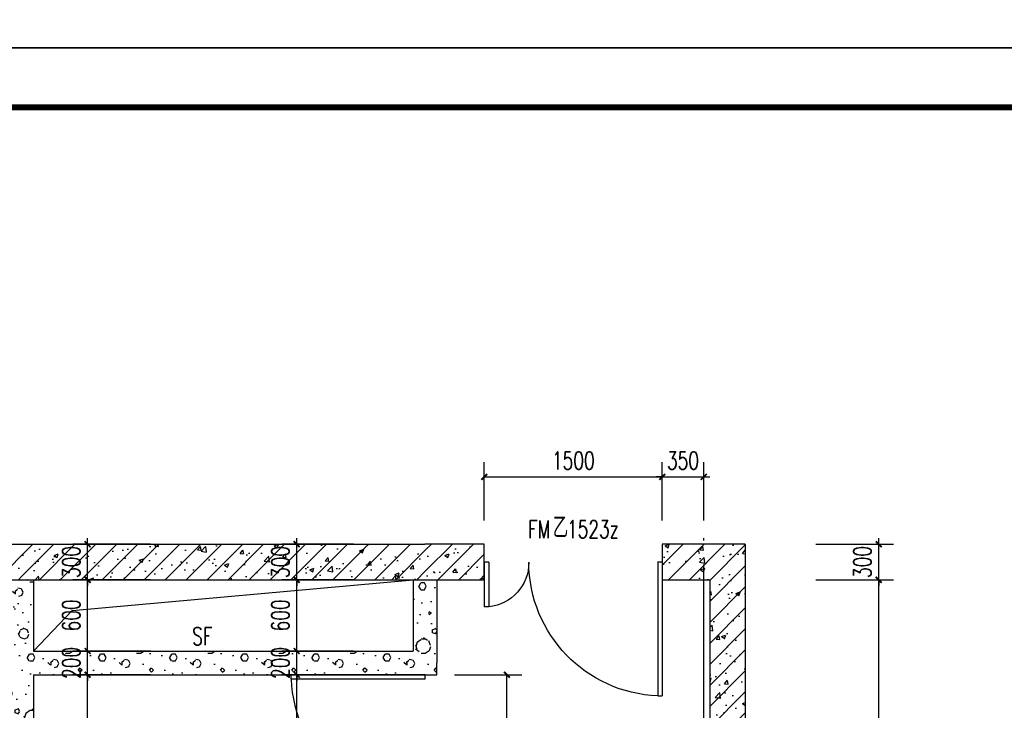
# Model space of a CAD drawing. Extents: x 797781 to 1255204, y 21234 to 1024248.
# Tile 859 of 1056: x 1154736 to 1163036, y 599430 to 605251. Entities that reach past the tile are written whole.
import ezdxf

# ---------------------------------------------------------------- set-up
doc = ezdxf.new("R2010")
doc.units = 0
doc.header["$LTSCALE"] = 1000
doc.header["$MEASUREMENT"] = 0
doc.linetypes.add('230303生产综合楼-平面图_t8$0$DOTE', pattern=[2.42, 2, -0.2, 0.02, -0.2])
for name, color, linetype in [('230303生产综合楼-平面图_t8$0$AXIS', 3, 'Continuous'), ('230303生产综合楼-平面图_t8$0$DOOR_FIRE', 4, 'Continuous'), ('230303生产综合楼-平面图_t8$0$DOOR_FIRE_TEXT', 7, 'Continuous'), ('230303生产综合楼-平面图_t8$0$DOTE', 1, '230303生产综合楼-平面图_t8$0$DOTE'), ('230303生产综合楼-平面图_t8$0$PUB_DIM', 3, 'Continuous'), ('230303生产综合楼-平面图_t8$0$PUB_HATCH', 8, 'Continuous'), ('230303生产综合楼-平面图_t8$0$PUB_TEXT', 7, 'Continuous'), ('230303生产综合楼-平面图_t8$0$WALL', 40, 'Continuous'), ('230303生产综合楼-平面图_t8$0$板洞', 6, 'Continuous'), ('PUB_TITLE', 4, 'Continuous')]:
    doc.layers.add(name, color=color, linetype=linetype)
doc.styles.add('230303生产综合楼-平面图_t8$0$_TCH_DIM', font='SIMPLEX', dxfattribs={"bigfont": 'GBCBIG'})
doc.styles.add('230303生产综合楼-平面图_T8$0$_TCH_DIM_T3', font='SIMPLEX', dxfattribs={"width": 0.705882, "bigfont": 'GBCBIG'})
doc.styles.add('230303生产综合楼-平面图_t8$0$_TCH_WINDOW', font='SIMPLEX', dxfattribs={"height": 3.5, "bigfont": 'GBCBIG'})
doc.dimstyles.new('230303生产综合楼-平面图_T8$0$_TCH_ARCH&&50', dxfattribs={"dimtxt": 148.75, "dimasz": 50, "dimexe": 125, "dimexo": 150, "dimgap": 63.125, "dimtad": 1, "dimdec": 0, "dimzin": 0, "dimdsep": 46, "dimtxsty": '230303生产综合楼-平面图_T8$0$_TCH_DIM_T3', "dimblk": '230303生产综合楼-平面图_t8$0$_ArchTick', "dimcen": 0.09, "dimclrt": 7, "dimazin": 2, "dimtfac": 1, "dimtdec": 0, "dimtix": 1, "dimtmove": 2, "dimatfit": 3, "dimfxl": 1, "dimtolj": 1, "dimtzin": 0, "dimarcsym": 0})
pattern_1 = [(0, (177, -183), (300, 600), [0, -600]), (0, (-174, -264), (300, 600), [0, -600]), (0, (21, -270), (300, 600), [0, -600]), (0, (234, -93), (300, 600), [0, -600]), (0, (-15, -300), (300, 600), [0, -600]), (0, (294, 285), (300, 600), [0, -600]), (0, (111, 237), (300, 600), [0, -600]), (0, (207, 162), (300, 600), [0, -600]), (0, (-282, 150), (300, 600), [0, -600]), (0, (12, 123), (300, 600), [0, -600]), (0, (-102, -30), (300, 600), [0, -600]), (0, (-96, -255), (300, 600), [0, -600]), (0, (129, -279), (300, 600), [0, -600]), (0, (294, -15), (300, 600), [0, -600]), (0, (-267, -108), (300, 600), [0, -600]), (0, (-216, -6), (300, 600), [0, -600]), (0, (18, -48), (300, 600), [0, -600]), (0, (-66, -135), (300, 600), [0, -600]), (0, (-114, 63), (300, 600), [0, -600]), (0, (-39, 288), (300, 600), [0, -600]), (0, (-243, -234), (300, 600), [0, -600]), (0, (87, 165), (300, 600), [0, -600]), (0, (-192, 174), (300, 600), [0, -600]), (0, (-240, 252), (300, 600), [0, -600]), (130.601294, (257.143, 97.143), (-1499.9999834, 1800.0000079), [26.34155, -11037.111]), (18.434949, (214.29, 108.57), (1499.9999945, 599.9999956), [27.10524, -3767.6279]), (90, (214.3, 82.86), (300, 600), [25.71428, -1174.28565]), (161.565051, (240, 74.29), (-1500.0000076, 599.999955), [27.10524, -3767.6279]), (53.130102, (240, 74.29), (300.000001, 600), [28.57143, -2971.4285]), (135, (262.86, -231.43), (-300.000036, 599.99996), [24.24366, -1672.8126]), (45, (228.57, -231.43), (299.999998, 599.999998), [24.24366, -1672.8126]), (135, (245.71, -248.57), (-300.000036, 599.99996), [24.24366, -1672.8126]), (45, (245.71, -248.57), (299.999998, 599.999998), [24.24366, -1672.8126]), (116.56505, (-25.7, 171.43), (-5e-05, 1199.99997), [31.94383, -638.8765]), (180, (-40, 200), (-300, 600), [34.28572, -565.71425]), (63.43495, (-88.57, 171.43), (3e-06, 1200), [31.94383, -638.8765]), (116.56505, (-74.3, 142.86), (-5e-05, 1199.99997), [31.94383, -638.8765]), (0, (-74.3, 142.86), (300, 600), [34.28572, -565.71425]), (63.43495, (-40, 142.86), (3e-06, 1200), [31.94383, -638.8765]), (107.102728, (200, -31.429), (-899.9999656, 3000.00000484), [38.86135, -16282.9025]), (143.972626, (188.57, 5.714), (-5699.9999277, 4199.9999952), [38.86135, -8122.02]), (180, (157.14, 28.6), (-300, 600), [37.14286, -562.8571]), (36.0273733, (88.57, 5.714), (5699.9999579, 4199.9999547), [38.86135, -8122.02]), (71.565051, (77.14, -28.57), (900.0000046, 2999.999995), [36.14032, -3758.5928]), (107.102728, (88.571, -65.714), (-899.9999656, 3000.00000484), [38.86135, -16282.9025]), (143.972626, (120, -88.57), (-5699.9999277, 4199.9999952), [38.86135, -8122.02]), (0, (120, -88.6), (300, 600), [37.14286, -562.8571]), (36.0273733, (157.143, -88.57), (5699.9999579, 4199.9999547), [38.86135, -8122.02]), (71.565051, (188.57, -65.71), (900.0000046, 2999.999995), [36.14032, -3758.5928]), (150.255118, (205.714, 248.57), (-900.000002, 599.9999926), [23.03502, -4814.3196]), (90, (185.7, 237.14), (300, 600), [22.85714, -1177.14275]), (29.744881, (185.714, 237.14), (900.0000005, 599.999997), [23.03502, -4814.3196]), (116.56505, (65.7, -177.14), (-5e-05, 1199.99997), [31.94383, -638.8765]), (168.690067, (51.43, -148.57), (-2700.000002, 599.999985), [29.13725, -6089.6855]), (41.185925, (0, -162.857), (7499.99995456, 6599.9999423), [30.37184, -12725.802]), (90, (0, -191.43), (300, 600), [28.57143, -1171.4285]), (138.814074, (22.857, -211.429), (-7499.9998667, 6600.00004204), [30.37184, -12725.802]), (16.6992442, (22.857, -211.429), (9899.9999255, 2999.9999686), [29.82945, -12498.5375]), (60.945396, (51.43, -202.857), (299.9999992, 599.9999947), [29.41609, -12325.3395]), (109.983106, (-185.714, 74.286), (-1500.00000565, 4199.9999889), [33.442, -14012.1975]), (155.556045, (-197.143, 105.714), (-3900.00001487, 1799.9999626), [34.52299, -14465.1315]), (24.4439547, (-260, 105.714), (3900.00000195, 1799.99999134), [34.52299, -14465.1315]), (70.0168934, (-271.429, 74.286), (1500.0000045, 4199.9999896), [33.442, -14012.1975]), (109.983106, (-260, 42.857), (-1500.00000565, 4199.9999889), [33.442, -14012.1975]), (160.016893, (-228.57, 31.43), (-1500.0000009, 599.9999727), [33.442, -6989.3775]), (19.9831065, (-228.57, 31.43), (1499.9999918, 599.999999), [33.442, -6989.3775]), (70.0168934, (-197.143, 42.857), (1500.0000045, 4199.9999896), [33.442, -14012.1975]), (122.005383, (37.14, 20), (-300.0000403, 599.9999694), [26.95423, -5633.434]), (18.434949, (-2.86, 34.29), (1499.9999945, 599.9999956), [27.10524, -3767.6279]), (90, (-2.86, 8.57), (300, 600), [25.71428, -1174.28565]), (161.565051, (22.86, 0), (-1500.0000076, 599.999955), [27.10524, -3767.6279]), (54.4623222, (22.857, 0), (2099.999997, 2999.9999955), [24.57807, -10298.2115]), (116.56505, (-137.14, -125.7), (-5e-05, 1199.99997), [31.94383, -638.8765]), (180, (-151.4, -97.14), (-300, 600), [31.42857, -568.5714]), (59.0362434, (-200, -125.714), (300.000001, 599.999997), [33.31973, -6963.822]), (120.963756, (-182.857, -154.286), (-300.000041, 599.9999724), [33.31973, -6963.822]), (0, (-182.86, -154.3), (300, 600), [31.42857, -568.5714]), (63.43495, (-151.43, -154.3), (3e-06, 1200), [31.94383, -638.8765])]
pattern_2 = [(45, (0, 0), (-88.388348, 88.388348), []), (50, (0, 0), (358.63009, -31.37607), [37.5, -412.5]), (355, (0, 0), (-69.37567, 376.09607), [30, -330]), (100.4514, (29.9, -2.6), (289.25469, 344.71977), [31.8701, -350.57106]), (46.1842, (0, 100), (533.62052, -82.7595), [56.25, -618.75]), (96.6356, (44.47, 93.1), (467.33135, 487.05894), [47.80514, -525.8565]), (351.1842, (0, 100), (467.33097, 487.0593), [45, -495]), (21, (50, 75), (298.453526, -201.309445), [37.5, -412.5]), (326, (50, 75), (121.65767, 362.57502), [30, -330]), (71.4514, (74.87, 58.22), (420.11131, 161.26525), [31.8701, -350.57106]), (37.5, (0, 0), (6.079928, 166.446927), [0, -326, 0, -335, 0, -331.25]), (7.5, (0, 0), (131.534769, 197.205856), [0, -191, 0, -318.5, 0, -126.25]), (327.5, (-111.5, 0), (266.911218, -11.277436), [0, -125, 0, -390, 0, -517.5]), (317.5, (-161.5, 0), (291.593085, 50.05249), [0, -162.5, 0, -259, 0, -367.5])]

# ---------------------------------------------------------------- blocks, each defined once
blk = doc.blocks.new('230303生产综合楼-平面图_t8$0$_ArchTick')
at = {"color": 0, "linetype": 'ByBlock', "const_width": 0.3}
blk.add_lwpolyline([(-0.5, -0.5), (0.5, 0.5)], dxfattribs=at)
blk = doc.blocks.new('*D3746')
at = {"layer": '230303生产综合楼-平面图_t8$0$AXIS', "color": 0, "lineweight": -2, "transparency": 16777216}
for p, q in [((1157071.2, 600830), (1157071.2, 600880)), ((1157550.1, 600830), (1156946.2, 600830)), ((1157071.2, 600530), (1157071.2, 600830)), ((1157550.1, 600530), (1156946.2, 600530)), ((1157071.2, 600530), (1157071.2, 600480))]:
    blk.add_line(p, q, dxfattribs=at)
at = {"layer": 'Defpoints', "color": 0, "transparency": 16777216}
for p in [(1157071.2, 600830), (1157700.1, 600830), (1157700.1, 600530)]:
    blk.add_point(p, dxfattribs=at)
at = {"layer": '230303生产综合楼-平面图_t8$0$AXIS', "color": 0, "lineweight": -2, "transparency": 16777216, "xscale": 50, "yscale": 50, "zscale": 50}
for p, rotation in [((1157071.2, 600830), 270), ((1157071.2, 600530), 90)]:
    blk.add_blockref('230303生产综合楼-平面图_t8$0$_ArchTick', p, dxfattribs=dict(at, rotation=rotation))
at = {"layer": '230303生产综合楼-平面图_t8$0$AXIS', "color": 7, "transparency": 16777216, "insert": (1156933.7, 600680), "char_height": 148.75, "attachment_point": 5, "rotation": 90, "style": '230303生产综合楼-平面图_T8$0$_TCH_DIM_T3'}
blk.add_mtext('\\A1;300', dxfattribs=at)
blk = doc.blocks.new('*D3747')
at = {"layer": '230303生产综合楼-平面图_t8$0$AXIS', "color": 0, "lineweight": -2, "transparency": 16777216}
for p, q in [((1157550.1, 600530), (1156946.2, 600530)), ((1157071.2, 599930), (1157071.2, 600530)), ((1157550.1, 599930), (1156946.2, 599930))]:
    blk.add_line(p, q, dxfattribs=at)
at = {"layer": 'Defpoints', "color": 0, "transparency": 16777216}
for p in [(1157071.2, 600530), (1157700.1, 600530), (1157700.1, 599930)]:
    blk.add_point(p, dxfattribs=at)
at = {"layer": '230303生产综合楼-平面图_t8$0$AXIS', "color": 0, "lineweight": -2, "transparency": 16777216, "xscale": 50, "yscale": 50, "zscale": 50}
for p, rotation in [((1157071.2, 600530), 90), ((1157071.2, 599930), 270)]:
    blk.add_blockref('230303生产综合楼-平面图_t8$0$_ArchTick', p, dxfattribs=dict(at, rotation=rotation))
at = {"layer": '230303生产综合楼-平面图_t8$0$AXIS', "color": 7, "transparency": 16777216, "insert": (1156933.7, 600230), "char_height": 148.75, "attachment_point": 5, "rotation": 90, "style": '230303生产综合楼-平面图_T8$0$_TCH_DIM_T3'}
blk.add_mtext('\\A1;600', dxfattribs=at)
blk = doc.blocks.new('*D3748')
at = {"layer": '230303生产综合楼-平面图_t8$0$AXIS', "color": 0, "lineweight": -2, "transparency": 16777216}
for p, q in [((1157071.2, 599930), (1157071.2, 599980)), ((1157550.1, 599930), (1156946.2, 599930)), ((1157071.2, 599730), (1157071.2, 599930)), ((1157550.1, 599730), (1156946.2, 599730)), ((1157071.2, 599730), (1157071.2, 599680))]:
    blk.add_line(p, q, dxfattribs=at)
at = {"layer": 'Defpoints', "color": 0, "transparency": 16777216}
for p in [(1157071.2, 599930), (1157700.1, 599930), (1157700.1, 599730)]:
    blk.add_point(p, dxfattribs=at)
at = {"layer": '230303生产综合楼-平面图_t8$0$AXIS', "color": 0, "lineweight": -2, "transparency": 16777216, "xscale": 50, "yscale": 50, "zscale": 50}
for p, rotation in [((1157071.2, 599930), 270), ((1157071.2, 599730), 90)]:
    blk.add_blockref('230303生产综合楼-平面图_t8$0$_ArchTick', p, dxfattribs=dict(at, rotation=rotation))
at = {"layer": '230303生产综合楼-平面图_t8$0$AXIS', "color": 7, "transparency": 16777216, "insert": (1156933.7, 599830), "char_height": 148.75, "attachment_point": 5, "rotation": 90, "style": '230303生产综合楼-平面图_T8$0$_TCH_DIM_T3'}
blk.add_mtext('\\A1;200', dxfattribs=at)
blk = doc.blocks.new('*D3749')
at = {"layer": '230303生产综合楼-平面图_t8$0$AXIS', "color": 0, "lineweight": -2, "transparency": 16777216}
for p, q in [((1157550.1, 599730), (1156946.2, 599730)), ((1157071.2, 596800), (1157071.2, 599730)), ((1157550.1, 596800), (1156946.2, 596800))]:
    blk.add_line(p, q, dxfattribs=at)
at = {"layer": 'Defpoints', "color": 0, "transparency": 16777216}
for p in [(1157071.2, 599730), (1157700.1, 599730), (1157700.1, 596800)]:
    blk.add_point(p, dxfattribs=at)
at = {"layer": '230303生产综合楼-平面图_t8$0$AXIS', "color": 0, "lineweight": -2, "transparency": 16777216, "xscale": 50, "yscale": 50, "zscale": 50}
for p, rotation in [((1157071.2, 599730), 90), ((1157071.2, 596800), 270)]:
    blk.add_blockref('230303生产综合楼-平面图_t8$0$_ArchTick', p, dxfattribs=dict(at, rotation=rotation))
at = {"layer": '230303生产综合楼-平面图_t8$0$AXIS', "color": 7, "transparency": 16777216, "insert": (1156933.7, 598265), "char_height": 148.75, "attachment_point": 5, "rotation": 90, "style": '230303生产综合楼-平面图_T8$0$_TCH_DIM_T3'}
blk.add_mtext('\\A1;2930', dxfattribs=at)
blk = doc.blocks.new('*D3753')
at = {"layer": '230303生产综合楼-平面图_t8$0$AXIS', "color": 0, "lineweight": -2, "transparency": 16777216}
for p, q in [((1155308.7, 600830), (1155308.7, 600880)), ((1155837.6, 600830), (1155183.7, 600830)), ((1155308.7, 600530), (1155308.7, 600830)), ((1155837.6, 600530), (1155183.7, 600530)), ((1155308.7, 600530), (1155308.7, 600480))]:
    blk.add_line(p, q, dxfattribs=at)
at = {"layer": 'Defpoints', "color": 0, "transparency": 16777216}
for p in [(1155308.7, 600830), (1155987.6, 600830), (1155987.6, 600530)]:
    blk.add_point(p, dxfattribs=at)
at = {"layer": '230303生产综合楼-平面图_t8$0$AXIS', "color": 0, "lineweight": -2, "transparency": 16777216, "xscale": 50, "yscale": 50, "zscale": 50}
for p, rotation in [((1155308.7, 600830), 270), ((1155308.7, 600530), 90)]:
    blk.add_blockref('230303生产综合楼-平面图_t8$0$_ArchTick', p, dxfattribs=dict(at, rotation=rotation))
at = {"layer": '230303生产综合楼-平面图_t8$0$AXIS', "color": 7, "transparency": 16777216, "insert": (1155171.2, 600680), "char_height": 148.75, "attachment_point": 5, "rotation": 90, "style": '230303生产综合楼-平面图_T8$0$_TCH_DIM_T3'}
blk.add_mtext('\\A1;300', dxfattribs=at)
blk = doc.blocks.new('*D3754')
at = {"layer": '230303生产综合楼-平面图_t8$0$AXIS', "color": 0, "lineweight": -2, "transparency": 16777216}
for p, q in [((1155837.6, 600530), (1155183.7, 600530)), ((1155308.7, 599930), (1155308.7, 600530)), ((1155837.6, 599930), (1155183.7, 599930))]:
    blk.add_line(p, q, dxfattribs=at)
at = {"layer": 'Defpoints', "color": 0, "transparency": 16777216}
for p in [(1155308.7, 600530), (1155987.6, 600530), (1155987.6, 599930)]:
    blk.add_point(p, dxfattribs=at)
at = {"layer": '230303生产综合楼-平面图_t8$0$AXIS', "color": 0, "lineweight": -2, "transparency": 16777216, "xscale": 50, "yscale": 50, "zscale": 50}
for p, rotation in [((1155308.7, 600530), 90), ((1155308.7, 599930), 270)]:
    blk.add_blockref('230303生产综合楼-平面图_t8$0$_ArchTick', p, dxfattribs=dict(at, rotation=rotation))
at = {"layer": '230303生产综合楼-平面图_t8$0$AXIS', "color": 7, "transparency": 16777216, "insert": (1155171.2, 600230), "char_height": 148.75, "attachment_point": 5, "rotation": 90, "style": '230303生产综合楼-平面图_T8$0$_TCH_DIM_T3'}
blk.add_mtext('\\A1;600', dxfattribs=at)
blk = doc.blocks.new('*D3755')
at = {"layer": '230303生产综合楼-平面图_t8$0$AXIS', "color": 0, "lineweight": -2, "transparency": 16777216}
for p, q in [((1155308.7, 599930), (1155308.7, 599980)), ((1155837.6, 599930), (1155183.7, 599930)), ((1155308.7, 599730), (1155308.7, 599930)), ((1155837.6, 599730), (1155183.7, 599730)), ((1155308.7, 599730), (1155308.7, 599680))]:
    blk.add_line(p, q, dxfattribs=at)
at = {"layer": 'Defpoints', "color": 0, "transparency": 16777216}
for p in [(1155308.7, 599930), (1155987.6, 599930), (1155987.6, 599730)]:
    blk.add_point(p, dxfattribs=at)
at = {"layer": '230303生产综合楼-平面图_t8$0$AXIS', "color": 0, "lineweight": -2, "transparency": 16777216, "xscale": 50, "yscale": 50, "zscale": 50}
for p, rotation in [((1155308.7, 599930), 270), ((1155308.7, 599730), 90)]:
    blk.add_blockref('230303生产综合楼-平面图_t8$0$_ArchTick', p, dxfattribs=dict(at, rotation=rotation))
at = {"layer": '230303生产综合楼-平面图_t8$0$AXIS', "color": 7, "transparency": 16777216, "insert": (1155171.2, 599830), "char_height": 148.75, "attachment_point": 5, "rotation": 90, "style": '230303生产综合楼-平面图_T8$0$_TCH_DIM_T3'}
blk.add_mtext('\\A1;200', dxfattribs=at)
blk = doc.blocks.new('*D3756')
at = {"layer": '230303生产综合楼-平面图_t8$0$AXIS', "color": 0, "lineweight": -2, "transparency": 16777216}
for p, q in [((1155837.6, 599730), (1155183.7, 599730)), ((1155308.7, 597320), (1155308.7, 599730)), ((1155837.6, 597320), (1155183.7, 597320))]:
    blk.add_line(p, q, dxfattribs=at)
at = {"layer": 'Defpoints', "color": 0, "transparency": 16777216}
for p in [(1155308.7, 599730), (1155987.6, 599730), (1155987.6, 597320)]:
    blk.add_point(p, dxfattribs=at)
at = {"layer": '230303生产综合楼-平面图_t8$0$AXIS', "color": 0, "lineweight": -2, "transparency": 16777216, "xscale": 50, "yscale": 50, "zscale": 50}
for p, rotation in [((1155308.7, 599730), 90), ((1155308.7, 597320), 270)]:
    blk.add_blockref('230303生产综合楼-平面图_t8$0$_ArchTick', p, dxfattribs=dict(at, rotation=rotation))
at = {"layer": '230303生产综合楼-平面图_t8$0$AXIS', "color": 7, "transparency": 16777216, "insert": (1155171.2, 598525), "char_height": 148.75, "attachment_point": 5, "rotation": 90, "style": '230303生产综合楼-平面图_T8$0$_TCH_DIM_T3'}
blk.add_mtext('\\A1;2410', dxfattribs=at)
blk = doc.blocks.new('*D3760')
at = {"layer": '230303生产综合楼-平面图_t8$0$PUB_DIM', "color": 0, "lineweight": -2, "transparency": 16777216}
for p, q in [((1158402.7, 599730), (1158968.6, 599730)), ((1158843.6, 598230), (1158843.6, 599730)), ((1158402.7, 598230), (1158968.6, 598230))]:
    blk.add_line(p, q, dxfattribs=at)
at = {"layer": 'Defpoints', "color": 0, "transparency": 16777216}
for p in [(1158252.7, 599730), (1158843.6, 599730), (1158252.7, 598230)]:
    blk.add_point(p, dxfattribs=at)
at = {"layer": '230303生产综合楼-平面图_t8$0$PUB_DIM', "color": 0, "lineweight": -2, "transparency": 16777216, "xscale": 50, "yscale": 50, "zscale": 50}
for p, rotation in [((1158843.6, 599730), 90), ((1158843.6, 598230), 270)]:
    blk.add_blockref('230303生产综合楼-平面图_t8$0$_ArchTick', p, dxfattribs=dict(at, rotation=rotation))
at = {"layer": '230303生产综合楼-平面图_t8$0$PUB_DIM', "color": 7, "transparency": 16777216, "insert": (1158706.1, 598980), "char_height": 148.75, "attachment_point": 5, "rotation": 90, "style": '230303生产综合楼-平面图_T8$0$_TCH_DIM_T3'}
blk.add_mtext('\\A1;1500', dxfattribs=at)
blk = doc.blocks.new('*D3762')
at = {"layer": '230303生产综合楼-平面图_t8$0$PUB_DIM', "color": 0, "lineweight": -2, "transparency": 16777216}
for p, q in [((1160152.7, 601030), (1160152.7, 601522.4)), ((1160502.7, 601030), (1160502.7, 601522.4)), ((1160152.7, 601397.4), (1160102.7, 601397.4)), ((1160152.7, 601397.4), (1160502.7, 601397.4)), ((1160502.7, 601397.4), (1160552.7, 601397.4))]:
    blk.add_line(p, q, dxfattribs=at)
at = {"layer": 'Defpoints', "color": 0, "transparency": 16777216}
for p in [(1160502.7, 601397.4), (1160152.7, 600880), (1160502.7, 600880)]:
    blk.add_point(p, dxfattribs=at)
at = {"layer": '230303生产综合楼-平面图_t8$0$PUB_DIM', "color": 0, "lineweight": -2, "transparency": 16777216, "xscale": 50, "yscale": 50, "zscale": 50}
blk.add_blockref('230303生产综合楼-平面图_t8$0$_ArchTick', (1160152.7, 601397.4), dxfattribs=at)
at = {"layer": '230303生产综合楼-平面图_t8$0$PUB_DIM', "color": 0, "lineweight": -2, "transparency": 16777216, "xscale": 50, "yscale": 50, "zscale": 50, "rotation": 180}
blk.add_blockref('230303生产综合楼-平面图_t8$0$_ArchTick', (1160502.7, 601397.4), dxfattribs=at)
at = {"layer": '230303生产综合楼-平面图_t8$0$PUB_DIM', "color": 7, "transparency": 16777216, "insert": (1160327.7, 601534.9), "char_height": 148.75, "attachment_point": 5, "style": '230303生产综合楼-平面图_T8$0$_TCH_DIM_T3'}
blk.add_mtext('\\A1;350', dxfattribs=at)
blk = doc.blocks.new('*D3763')
at = {"layer": '230303生产综合楼-平面图_t8$0$PUB_DIM', "color": 0, "lineweight": -2, "transparency": 16777216}
for p, q in [((1158652.7, 601030), (1158652.7, 601522.4)), ((1160152.7, 601030), (1160152.7, 601522.4)), ((1158652.7, 601397.4), (1160152.7, 601397.4))]:
    blk.add_line(p, q, dxfattribs=at)
at = {"layer": 'Defpoints', "color": 0, "transparency": 16777216}
for p in [(1160152.7, 601397.4), (1158652.7, 600880), (1160152.7, 600880)]:
    blk.add_point(p, dxfattribs=at)
at = {"layer": '230303生产综合楼-平面图_t8$0$PUB_DIM', "color": 0, "lineweight": -2, "transparency": 16777216, "xscale": 50, "yscale": 50, "zscale": 50, "rotation": 180}
blk.add_blockref('230303生产综合楼-平面图_t8$0$_ArchTick', (1158652.7, 601397.4), dxfattribs=at)
at = {"layer": '230303生产综合楼-平面图_t8$0$PUB_DIM', "color": 0, "lineweight": -2, "transparency": 16777216, "xscale": 50, "yscale": 50, "zscale": 50}
blk.add_blockref('230303生产综合楼-平面图_t8$0$_ArchTick', (1160152.7, 601397.4), dxfattribs=at)
at = {"layer": '230303生产综合楼-平面图_t8$0$PUB_DIM', "color": 7, "transparency": 16777216, "insert": (1159402.7, 601534.9), "char_height": 148.75, "attachment_point": 5, "style": '230303生产综合楼-平面图_T8$0$_TCH_DIM_T3'}
blk.add_mtext('\\A1;1500', dxfattribs=at)
blk = doc.blocks.new('*D3791')
at = {"layer": '230303生产综合楼-平面图_t8$0$AXIS', "color": 0, "lineweight": -2, "transparency": 16777216}
for p, q in [((1161977.6, 600830), (1161977.6, 600880)), ((1161448.7, 600830), (1162102.6, 600830)), ((1161977.6, 600530), (1161977.6, 600830)), ((1161448.7, 600530), (1162102.6, 600530)), ((1161977.6, 600530), (1161977.6, 600480))]:
    blk.add_line(p, q, dxfattribs=at)
at = {"layer": 'Defpoints', "color": 0, "transparency": 16777216}
for p in [(1161298.7, 600830), (1161977.6, 600830), (1161298.7, 600530)]:
    blk.add_point(p, dxfattribs=at)
at = {"layer": '230303生产综合楼-平面图_t8$0$AXIS', "color": 0, "lineweight": -2, "transparency": 16777216, "xscale": 50, "yscale": 50, "zscale": 50}
for p, rotation in [((1161977.6, 600830), 270), ((1161977.6, 600530), 90)]:
    blk.add_blockref('230303生产综合楼-平面图_t8$0$_ArchTick', p, dxfattribs=dict(at, rotation=rotation))
at = {"layer": '230303生产综合楼-平面图_t8$0$AXIS', "color": 7, "transparency": 16777216, "insert": (1161840.1, 600680), "char_height": 148.75, "attachment_point": 5, "rotation": 90, "style": '230303生产综合楼-平面图_T8$0$_TCH_DIM_T3'}
blk.add_mtext('\\A1;300', dxfattribs=at)
blk = doc.blocks.new('*D3792')
at = {"layer": '230303生产综合楼-平面图_t8$0$AXIS', "color": 0, "lineweight": -2, "transparency": 16777216}
for p, q in [((1161448.7, 600530), (1162102.6, 600530)), ((1161977.6, 597830), (1161977.6, 600530)), ((1161448.7, 597830), (1162102.6, 597830))]:
    blk.add_line(p, q, dxfattribs=at)
at = {"layer": 'Defpoints', "color": 0, "transparency": 16777216}
for p in [(1161298.7, 600530), (1161977.6, 600530), (1161298.7, 597830)]:
    blk.add_point(p, dxfattribs=at)
at = {"layer": '230303生产综合楼-平面图_t8$0$AXIS', "color": 0, "lineweight": -2, "transparency": 16777216, "xscale": 50, "yscale": 50, "zscale": 50}
for p, rotation in [((1161977.6, 600530), 90), ((1161977.6, 597830), 270)]:
    blk.add_blockref('230303生产综合楼-平面图_t8$0$_ArchTick', p, dxfattribs=dict(at, rotation=rotation))
at = {"layer": '230303生产综合楼-平面图_t8$0$AXIS', "color": 7, "transparency": 16777216, "insert": (1161840.1, 599180), "char_height": 148.75, "attachment_point": 5, "rotation": 90, "style": '230303生产综合楼-平面图_T8$0$_TCH_DIM_T3'}
blk.add_mtext('\\A1;2700', dxfattribs=at)
blk = doc.blocks.new('230303生产综合楼-平面图_t8$0$$DorLib2D$00000225')
at = {"color": 0}
for p, q in [((0.475, -0.0014), (0.475, 0.7521)), ((0.475, 0.7521), (0.5, 0.7521)), ((0.5, -0.0014), (0.5, 0.7521)), ((-0.5, 0), (-0.5, 0.252)), ((-0.475, 0.252), (-0.5, 0.252)), ((-0.475, 0), (-0.475, 0.252)), ((-0.475, 0), (-0.5, 0)), ((0.475, -0.0014), (0.5, -0.0014))]:
    blk.add_line(p, q, dxfattribs=at)
for centre, radius, start, end in [((0.5046, -0.0019), 0.7546, 92.2493, 179.7238), ((-0.5008, 0.0026), 0.2508, 359.7899, 84.0974)]:
    blk.add_arc(centre, radius, start, end, dxfattribs=at)

msp = doc.modelspace()

# ---------------------------------------------------------------- hatches: boundary and pattern name
at = {"layer": '230303生产综合楼-平面图_t8$0$PUB_HATCH'}
h = msp.add_hatch(dxfattribs=at)
h.set_pattern_fill('钢筋混凝土', color=256, scale=50, style=0)
h.set_pattern_definition(pattern_2)
h.paths.add_polyline_path([(1151752.7, 600830), (1152052.7, 600530), (1154752.7, 600530), (1154752.7, 600830)])
h = msp.add_hatch(dxfattribs=at)
h.set_pattern_fill('钢筋混凝土', color=256, scale=50, style=0)
h.set_pattern_definition(pattern_2)
h.paths.add_polyline_path([(1154752.7, 600830), (1154752.7, 600530), (1158152.7, 600530), (1158152.7, 600830)])
h = msp.add_hatch(dxfattribs=at)
h.set_pattern_fill('钢筋混凝土', color=256, scale=50, style=0)
h.set_pattern_definition(pattern_2)
h.paths.add_polyline_path([(1158152.7, 600530), (1158652.7, 600530), (1158652.7, 600830), (1158152.7, 600830)])
h = msp.add_hatch(dxfattribs=at)
h.set_pattern_fill('钢筋混凝土', color=256, scale=50, style=0)
h.set_pattern_definition(pattern_2)
h.paths.add_polyline_path([(1160852.7, 600830), (1160152.7, 600830), (1160152.7, 600530), (1160552.7, 600530)])
h = msp.add_hatch(dxfattribs=at)
h.set_pattern_fill('钢筋混凝土', color=256, scale=50, style=0)
h.set_pattern_definition(pattern_2)
h.paths.add_polyline_path([(1160852.7, 600830), (1160552.7, 600530), (1160552.7, 597730), (1160852.7, 597730)])
h = msp.add_hatch(dxfattribs=at)
h.set_pattern_fill('加气混凝土', color=256, scale=50, style=0)
h.set_pattern_definition(pattern_1)
h.paths.add_polyline_path([(1154852.7, 600530), (1154652.7, 600530), (1154652.7, 599830), (1154786.1, 599830), (1154852.7, 599930)])
h = msp.add_hatch(dxfattribs=at)
h.set_pattern_fill('加气混凝土', color=256, scale=50, style=0)
h.set_pattern_definition(pattern_1)
h.paths.add_polyline_path([(1158252.7, 600530), (1158052.7, 600530), (1158052.7, 599930), (1158119.4, 599830), (1158252.7, 599830)])
h = msp.add_hatch(dxfattribs=at)
h.set_pattern_fill('加气混凝土', color=256, scale=50, style=0)
h.set_pattern_definition(pattern_1)
h.paths.add_polyline_path([(1154786.1, 599830), (1154852.7, 599730), (1158052.7, 599730), (1158119.4, 599830), (1158052.7, 599930), (1154852.7, 599930)])
h = msp.add_hatch(dxfattribs=at)
h.set_pattern_fill('加气混凝土', color=256, scale=50, style=0)
h.set_pattern_definition(pattern_1)
h.paths.add_polyline_path([(1154786.1, 599830), (1154652.7, 599830), (1154652.7, 597830), (1154719.4, 597730), (1154852.7, 597730), (1154852.7, 599730)])
h = msp.add_hatch(dxfattribs=at)
h.set_pattern_fill('加气混凝土', color=256, scale=50, style=0)
h.set_pattern_definition(pattern_1)
h.paths.add_polyline_path([(1158052.7, 599730), (1158252.7, 599730), (1158252.7, 599830), (1158119.4, 599830)])

# ---------------------------------------------------------------- linework, layer by layer
at = {"layer": '230303生产综合楼-平面图_t8$0$DOTE'}
msp.add_line((1160502.7, 591400.2), (1160502.7, 601209.8), dxfattribs=at)
at = {"layer": '230303生产综合楼-平面图_t8$0$WALL'}
for p, q in [((1151752.7, 600830), (1154752.7, 600830)), ((1154752.7, 600830), (1158152.7, 600830)), ((1158652.7, 600830), (1158152.7, 600830)), ((1158652.7, 600530), (1158652.7, 600830)), ((1160852.7, 600830), (1160152.7, 600830)), ((1160152.7, 600830), (1160152.7, 600530)), ((1160852.7, 600830), (1160852.7, 597730)), ((1152052.7, 600530), (1154752.7, 600530)), ((1154752.7, 600530), (1158152.7, 600530)), ((1154852.7, 600530), (1154852.7, 599930)), ((1158052.7, 600530), (1158052.7, 599930)), ((1158152.7, 600530), (1158652.7, 600530)), ((1158252.7, 600530), (1158252.7, 599830)), ((1160152.7, 600530), (1160552.7, 600530)), ((1160552.7, 600530), (1160552.7, 597730)), ((1154852.7, 599930), (1158052.7, 599930)), ((1158252.7, 599730), (1158252.7, 599830)), ((1154852.7, 599730), (1154852.7, 597730)), ((1154852.7, 599730), (1158052.7, 599730)), ((1158052.7, 599730), (1158252.7, 599730))]:
    msp.add_line(p, q, dxfattribs=at)
at = {"layer": '230303生产综合楼-平面图_t8$0$板洞'}
msp.add_lwpolyline([(1154852.7, 599930), (1155178.7, 600272.3), (1158052.7, 600530)], dxfattribs=at)
at = {"layer": 'PUB_TITLE'}
for points in [[(1146159.4, 605013.1), (1175859.4, 605013.1), (1175859.4, 647063.1), (1146159.4, 647063.1)], [(1146159.4, 575313.1), (1198709.4, 575313.1), (1198709.4, 605013.1), (1146159.4, 605013.1)]]:
    msp.add_lwpolyline(points, close=True, dxfattribs=at)
at = {"layer": 'PUB_TITLE', "const_width": 50}
msp.add_lwpolyline([(1146904.2, 575813.1), (1197704.2, 575813.1), (1197704.2, 604513.1), (1146904.2, 604513.1)], close=True, dxfattribs=at)

# ---------------------------------------------------------------- block references
at = {"layer": '230303生产综合楼-平面图_t8$0$DOOR_FIRE', "xscale": 1500, "yscale": -1500, "zscale": 300}
msp.add_blockref('230303生产综合楼-平面图_t8$0$$DorLib2D$00000225', (1159402.7, 600680), dxfattribs=at)
at = {"layer": '230303生产综合楼-平面图_t8$0$DOOR_FIRE', "xscale": -1500, "yscale": -1500, "zscale": 200, "rotation": 269.9999999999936}
msp.add_blockref('230303生产综合楼-平面图_t8$0$$DorLib2D$00000225', (1158152.7, 598980), dxfattribs=at)

# ---------------------------------------------------------------- texts
at = {"layer": '230303生产综合楼-平面图_t8$0$DOOR_FIRE_TEXT', "style": '230303生产综合楼-平面图_t8$0$_TCH_WINDOW', "width": 0.705882}
for s, p in [('FM', (1159020.7, 600882.4)), ('1523z', (1159349.8, 600882.4))]:
    msp.add_text(s, height=148.75, dxfattribs=at).set_placement(p)
at = {"layer": '230303生产综合楼-平面图_t8$0$DOOR_FIRE_TEXT', "style": '230303生产综合楼-平面图_t8$0$_TCH_WINDOW'}
msp.add_text('乙', height=178.7, dxfattribs=at).set_placement((1159230.7, 600882.4))
at = {"layer": '230303生产综合楼-平面图_t8$0$PUB_TEXT', "style": '230303生产综合楼-平面图_t8$0$_TCH_DIM', "width": 0.705882}
msp.add_text('SF', height=148.75, dxfattribs=at).set_placement((1156190.4, 599980.6))

# ---------------------------------------------------------------- dimensions: what is measured, and where the dimension line sits
at = {"layer": '230303生产综合楼-平面图_t8$0$AXIS'}
for p1, p2, distance, picture, middle in [((1155987.6, 600530), (1155987.6, 600830), 678.9, '*D3753', (1155171.2, 600680)), ((1157700.1, 600530), (1157700.1, 600830), 628.9, '*D3746', (1156933.7, 600680)), ((1161298.7, 600530), (1161298.7, 600830), -678.9, '*D3791', (1161840.1, 600680)), ((1155987.6, 599930), (1155987.6, 600530), 678.9, '*D3754', (1155171.2, 600230)), ((1157700.1, 599930), (1157700.1, 600530), 628.9, '*D3747', (1156933.7, 600230)), ((1161298.7, 597830), (1161298.7, 600530), -678.9, '*D3792', (1161840.1, 599180)), ((1155987.6, 599730), (1155987.6, 599930), 678.9, '*D3755', (1155171.2, 599830)), ((1157700.1, 599730), (1157700.1, 599930), 628.9, '*D3748', (1156933.7, 599830)), ((1155987.6, 597320), (1155987.6, 599730), 678.9, '*D3756', (1155171.2, 598525)), ((1157700.1, 596800), (1157700.1, 599730), 628.9, '*D3749', (1156933.7, 598265))]:
    dim = msp.add_aligned_dim(p1=p1, p2=p2, distance=distance, dimstyle='230303生产综合楼-平面图_T8$0$_TCH_ARCH&&50', dxfattribs=at)
    dim.commit()
    dim.dimension.update_dxf_attribs({"geometry": picture, "text_midpoint": middle})
at = {"layer": '230303生产综合楼-平面图_t8$0$PUB_DIM'}
for p1, p2, distance, picture, middle in [((1158652.7, 600880), (1160152.7, 600880), 517.5, '*D3763', (1159402.7, 601534.9)), ((1160152.7, 600880), (1160502.7, 600880), 517.5, '*D3762', (1160327.7, 601534.9)), ((1158252.7, 598230), (1158252.7, 599730), -590.9, '*D3760', (1158706.1, 598980))]:
    dim = msp.add_aligned_dim(p1=p1, p2=p2, distance=distance, dimstyle='230303生产综合楼-平面图_T8$0$_TCH_ARCH&&50', dxfattribs=at)
    dim.commit()
    dim.dimension.update_dxf_attribs({"geometry": picture, "text_midpoint": middle})

doc.saveas('drawing.dxf')
